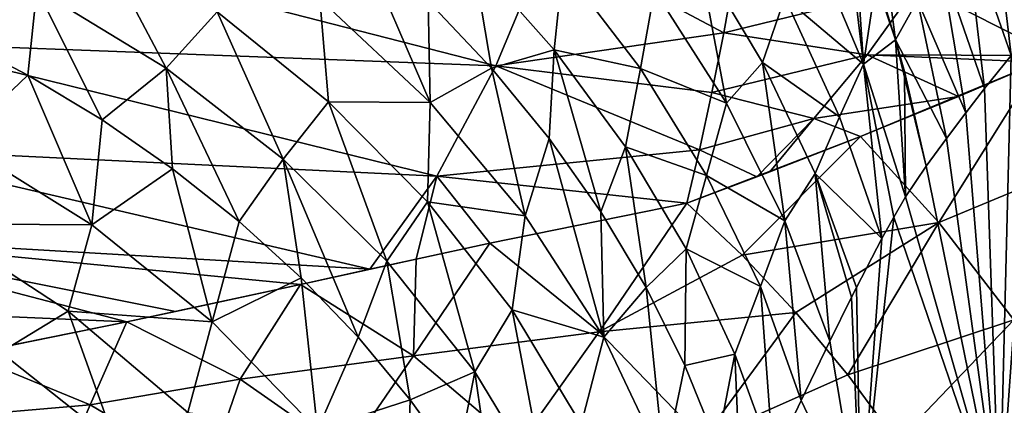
# Model space of a CAD drawing. Header units: metres. Extents: x -62 to 150, y -92 to 92.
# Tile 474 of 656: x -16.14 to -8.23, y 48.39 to 51.49. Entities that reach past the tile are written whole.
import ezdxf

# ---------------------------------------------------------------- set-up
doc = ezdxf.new("R2010")
doc.units = ezdxf.units.M
doc.layers.add('solid_500615', color=7, linetype='CONTINUOUS')

msp = doc.modelspace()

# ---------------------------------------------------------------- linework, layer by layer
at = {"layer": 'solid_500615'}
for points in [[(-8.103995, 52.813873, 8.573775), (-8.33198, 52.549198, 8.378819), (-7.981803, 51.422424, 8.757847)], [(-9.286386, 52.700966, 7.520061), (-9.439133, 52.327759, 7.349914), (-9.102008, 51.323887, 7.670791)], [(-9.286386, 52.700966, 7.520061), (-9.102008, 51.323887, 7.670791), (-8.926867, 51.641247, 7.839082)], [(-9.530252, 52.55822, 7.279844), (-9.802942, 52.177471, 6.985679), (-9.359547, 51.128761, 7.406816)], [(-9.439133, 52.327759, 7.349914), (-9.530252, 52.55822, 7.279844), (-9.359547, 51.128761, 7.406816)], [(-8.33198, 52.549198, 8.378819), (-8.543962, 52.260719, 8.191936), (-8.174679, 51.200058, 8.604086)], [(-8.33198, 52.549198, 8.378819), (-8.174679, 51.200058, 8.604086), (-7.981803, 51.422424, 8.757847)], [(-12.313453, 51.117085, -14.352735), (-17.128006, 51.298332, -14.214515), (-16.788023, 52.264507, -15.127053)], [(-11.890102, 52.130684, -15.243721), (-12.313453, 51.117085, -14.352735), (-16.788023, 52.264507, -15.127053)], [(-9.256399, 51.819336, 7.509281), (-9.439133, 52.327759, 7.349914), (-9.359547, 51.128761, 7.406816)], [(-9.102008, 51.323887, 7.670791), (-9.439133, 52.327759, 7.349914), (-9.256399, 51.819336, 7.509281)], [(-16.695484, 51.367748, 1.338625), (-15.99708, 51.73238, 1.937562), (-17.111919, 52.259377, 1.721369)], [(-15.99708, 51.73238, 1.937562), (-14.96055, 51.098221, 2.239279), (-15.535446, 52.185127, 2.4527)], [(-14.96055, 51.098221, 2.239279), (-14.55015, 51.549866, 2.758992), (-15.535446, 52.185127, 2.4527)], [(-8.543962, 52.260719, 8.191936), (-8.741593, 51.955799, 8.01247), (-8.38742, 50.934387, 8.429524)], [(-8.543962, 52.260719, 8.191936), (-8.38742, 50.934387, 8.429524), (-8.174679, 51.200058, 8.604086)], [(-13.726827, 51.654327, 3.414151), (-12.840427, 50.822109, 3.860763), (-13.408749, 52.144508, 3.841655)], [(-12.840427, 50.822109, 3.860763), (-12.856646, 51.636166, 4.104747), (-13.408749, 52.144508, 3.841655)], [(-10.482471, 51.382206, -14.716976), (-12.313453, 51.117085, -14.352735), (-11.890102, 52.130684, -15.243721)], [(-10.389579, 51.894413, -15.139186), (-10.482471, 51.382206, -14.716976), (-11.890102, 52.130684, -15.243721)], [(-9.99181, 51.663227, 6.764616), (-9.359547, 51.128761, 7.406816), (-9.802942, 52.177471, 6.985679)], [(-12.856646, 51.636166, 4.104747), (-12.347471, 51.098434, 4.394668), (-12.497701, 51.981388, 4.506676)], [(-12.497701, 51.981388, 4.506676), (-11.842875, 51.245571, 4.901119), (-11.773184, 51.90976, 5.110865)], [(-12.347471, 51.098434, 4.394668), (-11.842875, 51.245571, 4.901119), (-12.497701, 51.981388, 4.506676)], [(-11.037525, 51.723591, 5.750941), (-10.461329, 50.817673, 6.231391), (-10.684752, 52.004436, 6.124534)], [(-10.684752, 52.004436, 6.124534), (-10.170908, 51.143597, 6.554128), (-9.99181, 51.663227, 6.764616)], [(-10.461329, 50.817673, 6.231391), (-10.170908, 51.143597, 6.554128), (-10.684752, 52.004436, 6.124534)], [(-8.741593, 51.955799, 8.01247), (-8.926867, 51.641247, 7.839082), (-8.53797, 50.739559, 8.302021)], [(-8.741593, 51.955799, 8.01247), (-8.53797, 50.739559, 8.302021), (-8.38742, 50.934387, 8.429524)], [(-11.842875, 51.245571, 4.901119), (-11.149832, 51.094551, 5.54855), (-11.773184, 51.90976, 5.110865)], [(-11.773184, 51.90976, 5.110865), (-11.149832, 51.094551, 5.54855), (-11.037525, 51.723591, 5.750941)], [(-8.931853, 51.760937, -15.044142), (-10.482471, 51.382206, -14.716976), (-10.389579, 51.894413, -15.139186)], [(-9.102008, 51.323887, 7.670791), (-9.256399, 51.819336, 7.509281), (-9.359547, 51.128761, 7.406816)], [(-16.695484, 51.367748, 1.338625), (-16.071676, 51.042519, 1.477749), (-15.99708, 51.73238, 1.937562)], [(-16.071676, 51.042519, 1.477749), (-15.4748, 50.682457, 1.646505), (-15.99708, 51.73238, 1.937562)], [(-15.4748, 50.682457, 1.646505), (-14.96055, 51.098221, 2.239279), (-15.99708, 51.73238, 1.937562)], [(-11.149832, 51.094551, 5.54855), (-10.461329, 50.817673, 6.231391), (-11.037525, 51.723591, 5.750941)], [(-8.931853, 51.760937, -15.044142), (-9.33087, 51.20475, -14.591577), (-10.482471, 51.382206, -14.716976)], [(-7.820696, 51.19931, -14.486996), (-9.33087, 51.20475, -14.591577), (-8.931853, 51.760937, -15.044142)], [(-7.42157, 51.784897, -14.924554), (-7.820696, 51.19931, -14.486996), (-8.931853, 51.760937, -15.044142)], [(-14.55015, 51.549866, 2.758992), (-13.654736, 50.826698, 3.137466), (-13.726827, 51.654327, 3.414151)], [(-13.654736, 50.826698, 3.137466), (-12.840427, 50.822109, 3.860763), (-13.726827, 51.654327, 3.414151)], [(-12.840427, 50.822109, 3.860763), (-12.347471, 51.098434, 4.394668), (-12.856646, 51.636166, 4.104747)], [(-10.170908, 51.143597, 6.554128), (-9.552787, 50.706631, 7.213456), (-9.99181, 51.663227, 6.764616)], [(-9.99181, 51.663227, 6.764616), (-9.552787, 50.706631, 7.213456), (-9.359547, 51.128761, 7.406816)], [(-8.926867, 51.641247, 7.839082), (-9.102008, 51.323887, 7.670791), (-8.694712, 50.532387, 8.165427)], [(-8.926867, 51.641247, 7.839082), (-8.694712, 50.532387, 8.165427), (-8.53797, 50.739559, 8.302021)], [(-14.96055, 51.098221, 2.239279), (-14.01906, 50.367004, 2.621742), (-14.55015, 51.549866, 2.758992)], [(-14.01906, 50.367004, 2.621742), (-13.654736, 50.826698, 3.137466), (-14.55015, 51.549866, 2.758992)], [(-7.981803, 51.422424, 8.757847), (-8.267612, 47.425255, 9.05828), (-7.011304, 47.425255, 10.06218)], [(-7.981803, 51.422424, 8.757847), (-8.174679, 51.200058, 8.604086), (-8.267612, 47.425255, 9.05828)], [(-16.631105, 50.508976, 0.772803), (-16.071676, 51.042519, 1.477749), (-16.695484, 51.367748, 1.338625)], [(-10.482471, 51.382206, -14.716976), (-10.5774, 50.901588, -14.274241), (-12.313453, 51.117085, -14.352735)], [(-9.33087, 51.20475, -14.591577), (-10.5774, 50.901588, -14.274241), (-10.482471, 51.382206, -14.716976)], [(-9.102008, 51.323887, 7.670791), (-9.359547, 51.128761, 7.406816), (-9.021762, 50.064754, 7.870219)], [(-9.102008, 51.323887, 7.670791), (-8.857572, 50.312008, 8.019244), (-8.694712, 50.532387, 8.165427)], [(-9.031681, 51.06958, 7.756031), (-8.857572, 50.312008, 8.019244), (-9.102008, 51.323887, 7.670791)], [(-9.031681, 51.06958, 7.756031), (-9.102008, 51.323887, 7.670791), (-9.021762, 50.064754, 7.870219)], [(-12.786983, 50.23019, -13.358233), (-17.507071, 50.457645, -13.199056), (-17.128006, 51.298332, -14.214515)], [(-12.313453, 51.117085, -14.352735), (-12.786983, 50.23019, -13.358233), (-17.128006, 51.298332, -14.214515)], [(-12.347471, 51.098434, 4.394668), (-11.88399, 50.534084, 4.709915), (-11.842875, 51.245571, 4.901119)], [(-11.88399, 50.534084, 4.709915), (-11.469086, 49.946064, 5.048908), (-11.842875, 51.245571, 4.901119)], [(-11.842875, 51.245571, 4.901119), (-11.270498, 50.465431, 5.337419), (-11.149832, 51.094551, 5.54855)], [(-11.469086, 49.946064, 5.048908), (-11.270498, 50.465431, 5.337419), (-11.842875, 51.245571, 4.901119)], [(-9.33087, 51.20475, -14.591577), (-9.758992, 50.694515, -14.111827), (-10.5774, 50.901588, -14.274241)], [(-8.598008, 50.870918, -14.256604), (-9.758992, 50.694515, -14.111827), (-9.33087, 51.20475, -14.591577)], [(-7.948974, 51.14431, -14.452516), (-8.598008, 50.870918, -14.256604), (-9.33087, 51.20475, -14.591577)], [(-7.820696, 51.19931, -14.486996), (-7.948974, 51.14431, -14.452516), (-9.33087, 51.20475, -14.591577)], [(-8.174679, 51.200058, 8.604086), (-8.38742, 50.934387, 8.429524), (-8.267612, 47.425255, 9.05828)], [(-15.4748, 50.682457, 1.646505), (-14.907908, 50.289772, 1.843702), (-14.96055, 51.098221, 2.239279)], [(-14.374021, 49.866699, 2.068166), (-14.01906, 50.367004, 2.621742), (-14.96055, 51.098221, 2.239279)], [(-14.907908, 50.289772, 1.843702), (-14.374021, 49.866699, 2.068166), (-14.96055, 51.098221, 2.239279)], [(-12.840427, 50.822109, 3.860763), (-12.07604, 49.912785, 4.377053), (-12.347471, 51.098434, 4.394668)], [(-10.676625, 50.442871, -13.802343), (-12.786983, 50.23019, -13.358233), (-12.313453, 51.117085, -14.352735)], [(-12.07604, 49.912785, 4.377053), (-11.88399, 50.534084, 4.709915), (-12.347471, 51.098434, 4.394668)], [(-10.5774, 50.901588, -14.274241), (-10.676625, 50.442871, -13.802343), (-12.313453, 51.117085, -14.352735)], [(-11.270498, 50.465431, 5.337419), (-10.619685, 50.237255, 6.027317), (-11.149832, 51.094551, 5.54855)], [(-11.149832, 51.094551, 5.54855), (-10.619685, 50.237255, 6.027317), (-10.461329, 50.817673, 6.231391)], [(-10.461329, 50.817673, 6.231391), (-9.991471, 49.873436, 6.752055), (-10.170908, 51.143597, 6.554128)], [(-10.170908, 51.143597, 6.554128), (-9.747196, 50.251591, 7.01703), (-9.552787, 50.706631, 7.213456)], [(-9.991471, 49.873436, 6.752055), (-9.747196, 50.251591, 7.01703), (-10.170908, 51.143597, 6.554128)], [(-9.552787, 50.706631, 7.213456), (-9.212997, 49.729977, 7.697222), (-9.359547, 51.128761, 7.406816)], [(-7.948974, 51.14431, -14.452516), (-9.384021, 50.550358, -13.968585), (-8.598008, 50.870918, -14.256604)], [(-8.755967, 49.858624, -13.343514), (-9.384021, 50.550358, -13.968585), (-7.948974, 51.14431, -14.452516)], [(-9.359547, 51.128761, 7.406816), (-9.212997, 49.729977, 7.697222), (-9.116927, 49.903122, 7.784206)], [(-9.359547, 51.128761, 7.406816), (-9.116927, 49.903122, 7.784206), (-9.021762, 50.064754, 7.870219)], [(-7.377462, 50.432636, -13.827724), (-8.755967, 49.858624, -13.343514), (-7.948974, 51.14431, -14.452516)], [(-16.631105, 50.508976, 0.772803), (-15.557712, 49.8395, 1.050468), (-16.071676, 51.042519, 1.477749)], [(-15.557712, 49.8395, 1.050468), (-15.4748, 50.682457, 1.646505), (-16.071676, 51.042519, 1.477749)], [(-9.031681, 51.06958, 7.756031), (-9.021762, 50.064754, 7.870219), (-8.857572, 50.312008, 8.019244)], [(-8.38742, 50.934387, 8.429524), (-8.53797, 50.739559, 8.302021), (-8.267612, 47.425255, 9.05828)], [(-9.758992, 50.694515, -14.111827), (-10.676625, 50.442871, -13.802343), (-10.5774, 50.901588, -14.274241)], [(-8.598008, 50.870918, -14.256604), (-9.384021, 50.550358, -13.968585), (-9.758992, 50.694515, -14.111827)], [(-14.01906, 50.367004, 2.621742), (-13.187944, 49.549992, 3.079172), (-13.654736, 50.826698, 3.137466)], [(-13.654736, 50.826698, 3.137466), (-12.861817, 50.025925, 3.582707), (-12.840427, 50.822109, 3.860763)], [(-13.187944, 49.549992, 3.079172), (-12.861817, 50.025925, 3.582707), (-13.654736, 50.826698, 3.137466)], [(-12.861817, 50.025925, 3.582707), (-12.07604, 49.912785, 4.377053), (-12.840427, 50.822109, 3.860763)], [(-10.619685, 50.237255, 6.027317), (-9.991471, 49.873436, 6.752055), (-10.461329, 50.817673, 6.231391)], [(-15.557712, 49.8395, 1.050468), (-14.907908, 50.289772, 1.843702), (-15.4748, 50.682457, 1.646505)], [(-9.758992, 50.694515, -14.111827), (-10.217147, 50.22477, -13.598991), (-10.676625, 50.442871, -13.802343)], [(-10.112567, 50.264732, -13.64915), (-10.217147, 50.22477, -13.598991), (-9.758992, 50.694515, -14.111827)], [(-9.384021, 50.550358, -13.968585), (-10.112567, 50.264732, -13.64915), (-9.758992, 50.694515, -14.111827)], [(-9.747196, 50.251591, 7.01703), (-9.212997, 49.729977, 7.697222), (-9.552787, 50.706631, 7.213456)], [(-8.53797, 50.739559, 8.302021), (-8.694712, 50.532387, 8.165427), (-8.267612, 47.425255, 9.05828)], [(-12.07604, 49.912785, 4.377053), (-11.446216, 48.940018, 4.955412), (-11.88399, 50.534084, 4.709915)], [(-11.446216, 48.940018, 4.955412), (-11.469086, 49.946064, 5.048908), (-11.88399, 50.534084, 4.709915)], [(-9.384021, 50.550358, -13.968585), (-10.778392, 50.014435, -13.309698), (-10.217147, 50.22477, -13.598991)], [(-10.333923, 49.597118, -12.904874), (-10.778392, 50.014435, -13.309698), (-9.384021, 50.550358, -13.968585)], [(-8.755967, 49.858624, -13.343514), (-10.333923, 49.597118, -12.904874), (-9.384021, 50.550358, -13.968585)], [(-9.384021, 50.550358, -13.968585), (-10.217147, 50.22477, -13.598991), (-10.112567, 50.264732, -13.64915)], [(-8.694712, 50.532387, 8.165427), (-8.857572, 50.312008, 8.019244), (-8.267612, 47.425255, 9.05828)], [(-13.323375, 49.485432, -12.279414), (-17.919582, 49.753365, -12.096463), (-17.507071, 50.457645, -13.199056)], [(-12.786983, 50.23019, -13.358233), (-13.323375, 49.485432, -12.279414), (-17.507071, 50.457645, -13.199056)], [(-16.819275, 49.848492, 0.104039), (-15.557712, 49.8395, 1.050468), (-16.631105, 50.508976, 0.772803)], [(-10.676625, 50.442871, -13.802343), (-10.778392, 50.014435, -13.309698), (-12.786983, 50.23019, -13.358233)], [(-11.469086, 49.946064, 5.048908), (-11.105051, 49.337696, 5.409829), (-11.270498, 50.465431, 5.337419)], [(-11.270498, 50.465431, 5.337419), (-10.785323, 49.648624, 5.811171), (-10.619685, 50.237255, 6.027317)], [(-11.105051, 49.337696, 5.409829), (-10.785323, 49.648624, 5.811171), (-11.270498, 50.465431, 5.337419)], [(-10.217147, 50.22477, -13.598991), (-10.778392, 50.014435, -13.309698), (-10.676625, 50.442871, -13.802343)], [(-14.374021, 49.866699, 2.068166), (-13.876095, 49.415489, 2.318776), (-14.01906, 50.367004, 2.621742)], [(-13.41709, 48.938389, 2.594423), (-13.187944, 49.549992, 3.079172), (-14.01906, 50.367004, 2.621742)], [(-13.876095, 49.415489, 2.318776), (-13.41709, 48.938389, 2.594423), (-14.01906, 50.367004, 2.621742)], [(-7.377462, 50.432636, -13.827724), (-8.153261, 49.079205, -12.802282), (-8.755967, 49.858624, -13.343514)], [(-15.557712, 49.8395, 1.050468), (-14.589076, 49.063679, 1.421533), (-14.907908, 50.289772, 1.843702)], [(-14.589076, 49.063679, 1.421533), (-14.374021, 49.866699, 2.068166), (-14.907908, 50.289772, 1.843702)], [(-9.021762, 50.064754, 7.870219), (-8.267612, 47.425255, 9.05828), (-8.857572, 50.312008, 8.019244)], [(-12.952374, 49.5662, -12.452931), (-13.323375, 49.485432, -12.279414), (-12.786983, 50.23019, -13.358233)], [(-12.360044, 49.693874, -12.713178), (-12.952374, 49.5662, -12.452931), (-12.786983, 50.23019, -13.358233)], [(-10.778392, 50.014435, -13.309698), (-12.360044, 49.693874, -12.713178), (-12.786983, 50.23019, -13.358233)], [(-10.785323, 49.648624, 5.811171), (-10.188179, 49.346413, 6.542416), (-10.619685, 50.237255, 6.027317)], [(-10.619685, 50.237255, 6.027317), (-10.188179, 49.346413, 6.542416), (-9.991471, 49.873436, 6.752055)], [(-9.991471, 49.873436, 6.752055), (-9.631179, 48.906757, 7.310616), (-9.747196, 50.251591, 7.01703)], [(-9.747196, 50.251591, 7.01703), (-9.631179, 48.906757, 7.310616), (-9.45586, 49.261425, 7.474893)], [(-9.747196, 50.251591, 7.01703), (-9.45586, 49.261425, 7.474893), (-9.417259, 49.33812, 7.510564)], [(-9.747196, 50.251591, 7.01703), (-9.417259, 49.33812, 7.510564), (-9.212997, 49.729977, 7.697222)], [(-9.021762, 50.064754, 7.870219), (-9.116927, 49.903122, 7.784206), (-8.267612, 47.425255, 9.05828)], [(-13.187944, 49.549992, 3.079172), (-12.479779, 48.660732, 3.603817), (-12.861817, 50.025925, 3.582707)], [(-12.861817, 50.025925, 3.582707), (-12.182299, 49.15934, 4.088058), (-12.07604, 49.912785, 4.377053)], [(-12.479779, 48.660732, 3.603817), (-12.182299, 49.15934, 4.088058), (-12.861817, 50.025925, 3.582707)], [(-11.48314, 48.981667, -11.999959), (-12.360044, 49.693874, -12.713178), (-10.778392, 50.014435, -13.309698)], [(-10.333923, 49.597118, -12.904874), (-11.48314, 48.981667, -11.999959), (-10.778392, 50.014435, -13.309698)], [(-12.182299, 49.15934, 4.088058), (-11.446216, 48.940018, 4.955412), (-12.07604, 49.912785, 4.377053)], [(-11.446216, 48.940018, 4.955412), (-11.105051, 49.337696, 5.409829), (-11.469086, 49.946064, 5.048908)], [(-9.116927, 49.903122, 7.784206), (-9.381763, 47.425259, 7.89863), (-8.267612, 47.425255, 9.05828)], [(-9.116927, 49.903122, 7.784206), (-9.212997, 49.729977, 7.697222), (-9.381763, 47.425259, 7.89863)], [(-16.819275, 49.848492, 0.104039), (-15.746807, 49.147381, 0.36829), (-15.557712, 49.8395, 1.050468)], [(-16.285923, 48.818508, -0.446528), (-15.746807, 49.147381, 0.36829), (-16.819275, 49.848492, 0.104039)], [(-15.746807, 49.147381, 0.36829), (-14.589076, 49.063679, 1.421533), (-15.557712, 49.8395, 1.050468)], [(-14.589076, 49.063679, 1.421533), (-13.876095, 49.415489, 2.318776), (-14.374021, 49.866699, 2.068166)], [(-8.755967, 49.858624, -13.343514), (-9.902712, 49.137024, -12.533156), (-10.333923, 49.597118, -12.904874)], [(-10.188179, 49.346413, 6.542416), (-9.860253, 48.431744, 7.089552), (-9.991471, 49.873436, 6.752055)], [(-9.991471, 49.873436, 6.752055), (-9.860253, 48.431744, 7.089552), (-9.631179, 48.906757, 7.310616)], [(-8.755967, 49.858624, -13.343514), (-9.487139, 48.637318, -12.196274), (-9.902712, 49.137024, -12.533156)], [(-8.755967, 49.858624, -13.343514), (-8.153261, 49.079205, -12.802282), (-9.487139, 48.637318, -12.196274)], [(-15.276464, 49.062168, -11.210952), (-18.359858, 49.196262, -10.922641), (-17.919582, 49.753365, -12.096463)], [(-14.883851, 49.145458, -11.448496), (-15.276464, 49.062168, -11.210952), (-17.919582, 49.753365, -12.096463)], [(-13.881118, 49.362976, -12.001306), (-14.883851, 49.145458, -11.448496), (-17.919582, 49.753365, -12.096463)], [(-13.323375, 49.485432, -12.279414), (-13.881118, 49.362976, -12.001306), (-17.919582, 49.753365, -12.096463)], [(-12.97415, 48.790737, -11.356902), (-12.952374, 49.5662, -12.452931), (-12.360044, 49.693874, -12.713178)], [(-11.48314, 48.981667, -11.999959), (-12.97415, 48.790737, -11.356902), (-12.360044, 49.693874, -12.713178)], [(-9.212997, 49.729977, 7.697222), (-9.417259, 49.33812, 7.510564), (-9.381763, 47.425259, 7.89863)], [(-10.333923, 49.597118, -12.904874), (-9.902712, 49.137024, -12.533156), (-11.48314, 48.981667, -11.999959)], [(-11.105051, 49.337696, 5.409829), (-10.793543, 48.712505, 5.790586), (-10.785323, 49.648624, 5.811171)], [(-10.793543, 48.712505, 5.790586), (-10.392106, 48.802795, 6.31797), (-10.785323, 49.648624, 5.811171)], [(-10.785323, 49.648624, 5.811171), (-10.392106, 48.802795, 6.31797), (-10.188179, 49.346413, 6.542416)], [(-12.952374, 49.5662, -12.452931), (-13.881118, 49.362976, -12.001306), (-13.323375, 49.485432, -12.279414)], [(-12.97415, 48.790737, -11.356902), (-13.881118, 49.362976, -12.001306), (-12.952374, 49.5662, -12.452931)], [(-13.41709, 48.938389, 2.594423), (-12.999627, 48.437859, 2.893702), (-13.187944, 49.549992, 3.079172)], [(-12.999627, 48.437859, 2.893702), (-12.479779, 48.660732, 3.603817), (-13.187944, 49.549992, 3.079172)], [(-14.589076, 49.063679, 1.421533), (-13.743762, 48.195786, 1.879309), (-13.876095, 49.415489, 2.318776)], [(-13.743762, 48.195786, 1.879309), (-13.41709, 48.938389, 2.594423), (-13.876095, 49.415489, 2.318776)], [(-13.881118, 49.362976, -12.001306), (-15.276464, 49.062168, -11.210952), (-14.883851, 49.145458, -11.448496)], [(-14.366241, 48.60186, -10.61764), (-15.276464, 49.062168, -11.210952), (-13.881118, 49.362976, -12.001306)], [(-12.97415, 48.790737, -11.356902), (-14.366241, 48.60186, -10.61764), (-13.881118, 49.362976, -12.001306)], [(-11.446216, 48.940018, 4.955412), (-10.96024, 47.918823, 5.586853), (-11.105051, 49.337696, 5.409829)], [(-10.96024, 47.918823, 5.586853), (-10.793543, 48.712505, 5.790586), (-11.105051, 49.337696, 5.409829)], [(-10.392106, 48.802795, 6.31797), (-10.085217, 47.957699, 6.864035), (-10.188179, 49.346413, 6.542416)], [(-10.188179, 49.346413, 6.542416), (-10.085217, 47.957699, 6.864035), (-9.860253, 48.431744, 7.089552)], [(-9.417259, 49.33812, 7.510564), (-9.45586, 49.261425, 7.474893), (-9.381763, 47.425259, 7.89863)], [(-9.45586, 49.261425, 7.474893), (-9.631179, 48.906757, 7.310616), (-9.381763, 47.425259, 7.89863)], [(-15.276464, 49.062168, -11.210952), (-16.475073, 48.819756, -10.394578), (-18.359858, 49.196262, -10.922641)], [(-16.285923, 48.818508, -0.446528), (-15.366011, 48.089066, -0.164102), (-15.746807, 49.147381, 0.36829)], [(-15.746807, 49.147381, 0.36829), (-14.785931, 48.334835, 0.726476), (-14.589076, 49.063679, 1.421533)], [(-15.366011, 48.089066, -0.164102), (-14.785931, 48.334835, 0.726476), (-15.746807, 49.147381, 0.36829)], [(-12.479779, 48.660732, 3.603817), (-11.906589, 47.713131, 4.187599), (-12.182299, 49.15934, 4.088058)], [(-12.182299, 49.15934, 4.088058), (-11.626642, 48.238941, 4.64666), (-11.446216, 48.940018, 4.955412)], [(-11.906589, 47.713131, 4.187599), (-11.626642, 48.238941, 4.64666), (-12.182299, 49.15934, 4.088058)], [(-9.902712, 49.137024, -12.533156), (-10.651519, 48.122211, -11.396016), (-11.48314, 48.981667, -11.999959)], [(-9.902712, 49.137024, -12.533156), (-9.487139, 48.637318, -12.196274), (-10.651519, 48.122211, -11.396016)], [(-15.276464, 49.062168, -11.210952), (-16.560503, 48.803452, -10.330362), (-16.475073, 48.819756, -10.394578)], [(-15.571184, 48.39801, -9.736571), (-16.560503, 48.803452, -10.330362), (-15.276464, 49.062168, -11.210952)], [(-14.366241, 48.60186, -10.61764), (-15.571184, 48.39801, -9.736571), (-15.276464, 49.062168, -11.210952)], [(-14.785931, 48.334835, 0.726476), (-13.743762, 48.195786, 1.879309), (-14.589076, 49.063679, 1.421533)], [(-8.153261, 49.079205, -12.802282), (-9.089515, 48.10112, -11.895948), (-9.487139, 48.637318, -12.196274)], [(-8.153261, 49.079205, -12.802282), (-7.582973, 48.222027, -12.351458), (-9.089515, 48.10112, -11.895948)], [(-11.48314, 48.981667, -11.999959), (-12.1302, 48.074459, -10.787537), (-12.97415, 48.790737, -11.356902)], [(-11.48314, 48.981667, -11.999959), (-10.651519, 48.122211, -11.396016), (-12.1302, 48.074459, -10.787537)], [(-13.743762, 48.195786, 1.879309), (-12.999627, 48.437859, 2.893702), (-13.41709, 48.938389, 2.594423)], [(-11.626642, 48.238941, 4.64666), (-10.96024, 47.918823, 5.586853), (-11.446216, 48.940018, 4.955412)], [(-9.631179, 48.906757, 7.310616), (-9.860253, 48.431744, 7.089552), (-9.381763, 47.425259, 7.89863)], [(-15.571184, 48.39801, -9.736571), (-16.752092, 48.29398, -8.828255), (-16.560503, 48.803452, -10.330362)], [(-16.396912, 48.30735, -1.161839), (-15.366011, 48.089066, -0.164102), (-16.285923, 48.818508, -0.446528)], [(-12.97415, 48.790737, -11.356902), (-13.512231, 48.007244, -10.084351), (-14.366241, 48.60186, -10.61764)], [(-12.97415, 48.790737, -11.356902), (-12.1302, 48.074459, -10.787537), (-13.512231, 48.007244, -10.084351)], [(-10.793543, 48.712505, 5.790586), (-10.536185, 48.073879, 6.189067), (-10.392106, 48.802795, 6.31797)], [(-10.536185, 48.073879, 6.189067), (-10.3346, 47.425266, 6.60317), (-10.392106, 48.802795, 6.31797)], [(-10.392106, 48.802795, 6.31797), (-10.3346, 47.425266, 6.60317), (-10.085217, 47.957699, 6.864035)], [(-10.96024, 47.918823, 5.586853), (-10.536185, 48.073879, 6.189067), (-10.793543, 48.712505, 5.790586)], [(-12.999627, 48.437859, 2.893702), (-12.625648, 47.916786, 3.214741), (-12.479779, 48.660732, 3.603817)], [(-12.625648, 47.916786, 3.214741), (-12.296989, 47.378105, 3.55565), (-12.479779, 48.660732, 3.603817)], [(-12.296989, 47.378105, 3.55565), (-11.906589, 47.713131, 4.187599), (-12.479779, 48.660732, 3.603817)], [(-9.487139, 48.637318, -12.196274), (-9.089515, 48.10112, -11.895948), (-10.651519, 48.122211, -11.396016)], [(-14.366241, 48.60186, -10.61764), (-14.627871, 47.840519, -9.202682), (-15.571184, 48.39801, -9.736571)], [(-14.366241, 48.60186, -10.61764), (-13.512231, 48.007244, -10.084351), (-14.627871, 47.840519, -9.202682)], [(-15.571184, 48.39801, -9.736571), (-15.807055, 47.843781, -8.347593), (-16.752092, 48.29398, -8.828255)], [(-15.571184, 48.39801, -9.736571), (-14.627871, 47.840519, -9.202682), (-15.807055, 47.843781, -8.347593)], [(-13.743762, 48.195786, 1.879309), (-13.038147, 47.251369, 2.415812), (-12.999627, 48.437859, 2.893702)], [(-13.038147, 47.251369, 2.415812), (-12.625648, 47.916786, 3.214741), (-12.999627, 48.437859, 2.893702)], [(-9.860253, 48.431744, 7.089552), (-10.085217, 47.957699, 6.864035), (-9.381763, 47.425259, 7.89863)]]:
    msp.add_3dface(points, dxfattribs=at)

doc.saveas('drawing.dxf')
